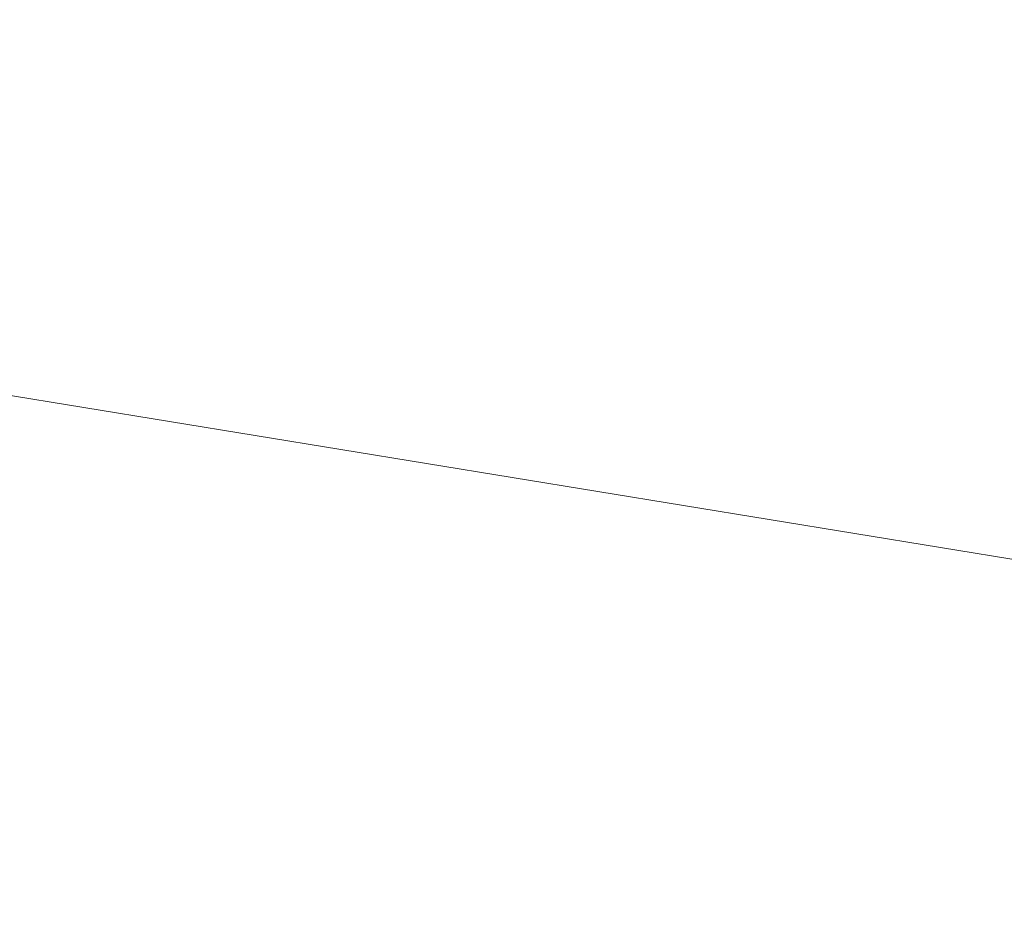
# Model space of a CAD drawing. Header units: millimetres. Extents: x -57 to 57, y 0 to 70.
# Tile 539 of 656: x 2.9324 to 3.0167, y 9.8438 to 9.9219. Entities that reach past the tile are written whole.
import ezdxf

# ---------------------------------------------------------------- set-up
doc = ezdxf.new("R2010")
doc.units = ezdxf.units.MM
doc.layers.add('A-GENM', color=13, linetype='Continuous')

# ---------------------------------------------------------------- blocks, each defined once
blk = doc.blocks.new('MODEL_FFAS1M22-709500BF0 - MODEL_FFAS1M22-709500BF0-480119-Preview')
at = {"layer": 'A-GENM', "lineweight": 9}
mesh = blk.add_polyface(dxfattribs=at)
corners = [(-5.065659, -5.065982, 56.850686), (0, -5.584437, 56.874908), (0, -4.188329, 57.03118), (0, -10.000001, -23.650001), (-3.05776, -10.000001, -22.656473), (-2.692929, -9.928683, -29.966412), (-6.11552, -10.000001, -21.662947), (-6.441622, -9.898842, -30.625674), (0, -7.439935, 53.833047), (-6.943316, -6.911401, 54.78898), (-4.411533, -8.205858, 50.598642), (-4.456237, -9.640439, -37.410771), (0, -8.887138, -46.478872), (0, -9.785809, -34.646118), (-5.971772, -5.82522, -56.428632), (0, -6.317886, -56.296823), (-6.943316, -6.911401, -54.78898), (-11.841303, -6.037199, -55.341199), (0, -7.439935, -53.833047), (-9.418722, -8.457228, 48.521734), (-4.411533, -8.205858, -50.598642), (-9.418722, -8.457228, -48.521734), (0, -8.887138, 46.478872), (-5.340592, -9.074689, 44.541122), (-7.136025, -5.92275, 56.228831), (0, -6.317886, 56.296823), (-5.340592, -9.074689, -44.541122), (-6.441622, -9.898842, 30.625674), (-4.456237, -9.640439, 37.410771), (-9.556814, -9.443618, 39.597133), (0, -10.000001, 23.650001), (0, -9.785809, 34.646118), (-2.692929, -9.928683, 29.966412), (-4.983111, -4.941954, -56.895169), (-10.8657, -5.231225, -55.976021), (-5.47025, -3.798972, -57.07773), (-6.11552, -10.000001, 21.662947), (-9.791592, -9.914903, 29.068322), (-9.791592, -9.914903, -29.068322), (-3.05776, -10.000001, 22.656473), (-9.556814, -9.443618, -39.597133), (-7.682859, 0, -55.746438), (0, -1.396109, -57.343729), (-6.026368, -2.052619, -57.156549), (0, -2.792219, -57.187457), (0, -4.188328, -57.03118), (0, -5.584437, -56.874908), (-11.294397, -3.279611, -56.275317), (0, 0, -57.500001), (-5.950366, -3.730755, 57.038565), (-10.8657, -5.231225, 55.976021), (-7.682859, 0, 55.746438), (-7.491956, -2.207115, 56.976932), (0, -1.396108, 57.343729), (0, 0, 57.500001), (0, -2.792221, 57.187452), (-11.937564, -1.816407, -56.227754)]
mesh.append_faces([[corners[k] for k in face] for face in [(42, 41, 48)]], dxfattribs={"vtx0": -1})
mesh.append_faces([[corners[k] for k in face] for face in [(6, 7, 4), (22, 28, 31), (3, 5, 13), (30, 32, 39), (45, 35, 44), (46, 33, 45), (55, 49, 2)]], dxfattribs={"vtx0": -1, "vtx1": -1})
mesh.append_faces([[corners[k] for k in face] for face in [(8, 9, 10), (14, 15, 16), (16, 17, 14), (9, 19, 10), (16, 20, 21), (22, 10, 23), (21, 20, 26), (27, 28, 29), (0, 24, 1), (33, 34, 35), (16, 18, 20), (29, 28, 23), (36, 27, 37), (38, 7, 6), (11, 5, 7), (11, 7, 40), (28, 32, 31), (40, 21, 26), (5, 11, 13), (32, 27, 39), (7, 5, 4), (27, 32, 28), (41, 42, 43), (44, 35, 43), (35, 45, 33), (14, 33, 46), (43, 35, 47), (34, 33, 14), (0, 49, 50), (51, 52, 53), (55, 52, 49), (24, 0, 50), (24, 9, 25), (26, 12, 11), (12, 26, 20), (40, 26, 11), (23, 10, 19), (29, 23, 19), (22, 23, 28), (41, 43, 56), (2, 49, 0)]], dxfattribs={"vtx0": -1, "vtx1": -1, "vtx2": -1})
mesh.append_faces([[corners[k] for k in face] for face in [(0, 1, 2), (11, 12, 13), (24, 25, 1), (9, 8, 25), (14, 46, 15), (52, 55, 53)]], dxfattribs={"vtx0": -1, "vtx2": -1})
mesh.append_faces([[corners[k] for k in face] for face in [(3, 4, 5), (15, 18, 16), (30, 31, 32), (36, 39, 27), (42, 44, 43), (18, 12, 20), (22, 8, 10)]], dxfattribs={"vtx1": -1, "vtx2": -1})
mesh.append_faces([[corners[k] for k in face] for face in [(53, 54, 51)]], dxfattribs={"vtx2": -1})

msp = doc.modelspace()

# ---------------------------------------------------------------- block references
at = {"layer": 'A-GENM', "lineweight": 9, "rotation": 180}
msp.add_blockref('MODEL_FFAS1M22-709500BF0 - MODEL_FFAS1M22-709500BF0-480119-Preview', (0, 0), dxfattribs=at)

doc.saveas('drawing.dxf')
